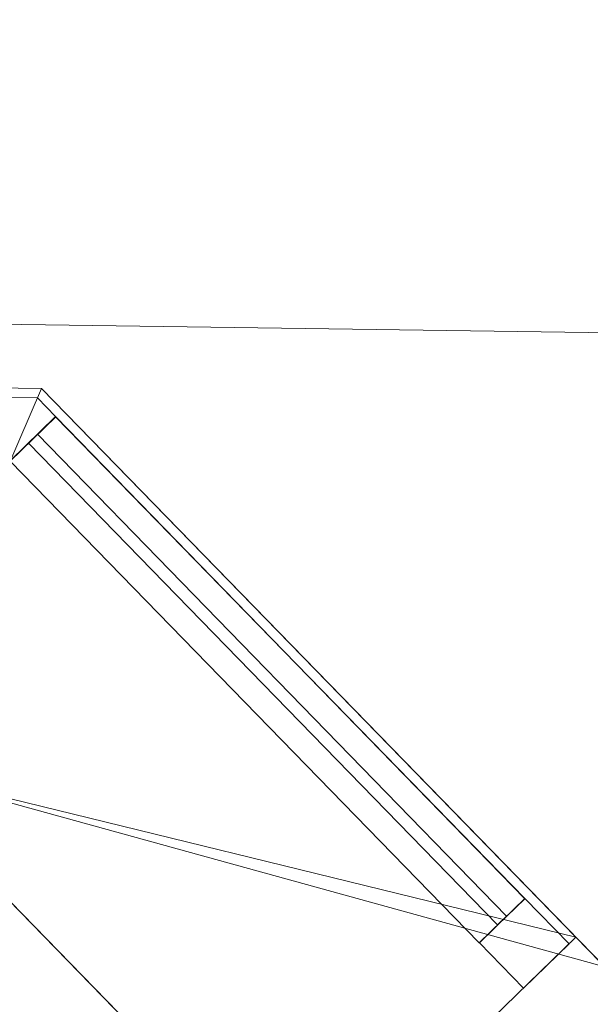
# Model space of a CAD drawing. Header units: millimetres. Extents: x -430348 to -225823, y -86243 to 5084.
# Tile 463 of 656: x -395630 to -395180, y 2611 to 3387. Entities that reach past the tile are written whole.
import ezdxf

# ---------------------------------------------------------------- set-up
doc = ezdxf.new("R2010")
doc.units = ezdxf.units.MM
for name, color, linetype, lineweight in [('A-GLAZ-CURT', 52, 'Continuous', 9), ('A-GLAZ-CWMG', 51, 'Continuous', 9), ('A-ROOF', 132, 'Continuous', 9), ('A-WALL', 113, 'Continuous', 9)]:
    doc.layers.add(name, color=color, linetype=linetype, lineweight=lineweight)

# ---------------------------------------------------------------- blocks, each defined once
blk = doc.blocks.new('Quad Corner Mullion - Quad Mullion 1-518392-_3D_ Copy 1')
at = {"layer": 'A-GLAZ-CWMG'}
mesh = blk.add_polyface(dxfattribs=at)
corners = [(25, 10.36), (10.36, 25), (-10.36, 25), (-10.36, -25)]
mesh.append_faces([[corners[k] for k in face] for face in [(0, 1, 2, 3)]])
mesh = blk.add_polyface(dxfattribs=at)
corners = [(-10.36, 25), (10.36, 25), (10.36, 25, -350), (-10.36, 25, -350)]
mesh.append_faces([[corners[k] for k in face] for face in [(3, 0, 1, 2)]])
mesh = blk.add_polyface(dxfattribs=at)
corners = [(-10.36, -25), (-10.36, 25), (-10.36, 25, -350), (-10.36, -25, -350)]
mesh.append_faces([[corners[k] for k in face] for face in [(3, 0, 1, 2)]])
mesh = blk.add_polyface(dxfattribs=at)
corners = [(10.36, 25), (25, 10.36), (25, 10.36, -350), (10.36, 25, -350)]
mesh.append_faces([[corners[k] for k in face] for face in [(3, 0, 1, 2)]])
mesh = blk.add_polyface(dxfattribs=at)
corners = [(25, 10.36), (-10.36, -25), (-10.36, -25, -350), (25, 10.36, -350)]
mesh.append_faces([[corners[k] for k in face] for face in [(3, 0, 1, 2)]])
blk = doc.blocks.new('System Panel - Glazed-518385-_3D_ Copy 1')
at = {"layer": 'A-GLAZ-CURT', "transparency": 33554471}
mesh = blk.add_polyface(dxfattribs=at)
corners = [(-265.04, 5), (-265.04, 5, 1025), (265.04, 5, 1025), (265.04, 5)]
mesh.append_faces([[corners[k] for k in face] for face in [(2, 3, 0, 1)]])
mesh = blk.add_polyface(dxfattribs=at)
corners = [(265.04, -5), (-265.04, -5), (-265.04, 5), (265.04, 5)]
mesh.append_faces([[corners[k] for k in face] for face in [(0, 1, 2, 3)]])
mesh = blk.add_polyface(dxfattribs=at)
corners = [(-265.04, -5, 1025), (265.04, -5, 1025), (265.04, 5, 1025), (-265.04, 5, 1025)]
mesh.append_faces([[corners[k] for k in face] for face in [(3, 0, 1, 2)]])
mesh = blk.add_polyface(dxfattribs=at)
corners = [(-265.04, -5), (-265.04, -5, 1025), (-265.04, 5, 1025), (-265.04, 5)]
mesh.append_faces([[corners[k] for k in face] for face in [(0, 1, 2, 3)]])
mesh = blk.add_polyface(dxfattribs=at)
corners = [(265.04, -5, 1025), (265.04, -5), (265.04, 5), (265.04, 5, 1025)]
mesh.append_faces([[corners[k] for k in face] for face in [(0, 1, 2, 3)]])
mesh = blk.add_polyface(dxfattribs=at)
corners = [(-265.04, -5), (265.04, -5), (265.04, -5, 1025), (-265.04, -5, 1025)]
mesh.append_faces([[corners[k] for k in face] for face in [(2, 3, 0, 1)]])
blk = doc.blocks.new('Rectangular Mullion - 50mm x 50mm-263558-_3D_ Copy 1')
at = {"layer": 'A-GLAZ-CWMG'}
mesh = blk.add_polyface(dxfattribs=at)
corners = [(0, 25), (-50, 25), (-50, -25), (0, -25)]
mesh.append_faces([[corners[k] for k in face] for face in [(2, 3, 0, 1)]])
mesh = blk.add_polyface(dxfattribs=at)
corners = [(-50, 25), (0, 25), (0, 25, -350), (-50, 25, -350)]
mesh.append_faces([[corners[k] for k in face] for face in [(3, 0, 1, 2)]])
mesh = blk.add_polyface(dxfattribs=at)
corners = [(-50, -25), (-50, 25), (-50, 25, -350), (-50, -25, -350)]
mesh.append_faces([[corners[k] for k in face] for face in [(3, 0, 1, 2)]])
mesh = blk.add_polyface(dxfattribs=at)
corners = [(0, 25), (0, -25), (0, -25, -350), (0, 25, -350)]
mesh.append_faces([[corners[k] for k in face] for face in [(3, 0, 1, 2)]])
mesh = blk.add_polyface(dxfattribs=at)
corners = [(0, -25), (-50, -25), (-50, -25, -350), (0, -25, -350)]
mesh.append_faces([[corners[k] for k in face] for face in [(3, 0, 1, 2)]])
blk = doc.blocks.new('Rectangular Mullion - 50mm x 50mm-288379-_3D_ Copy 1')
at = {"layer": 'A-GLAZ-CWMG'}
mesh = blk.add_polyface(dxfattribs=at)
corners = [(0, 25), (-50, 25), (-50, -25), (0, -25)]
mesh.append_faces([[corners[k] for k in face] for face in [(2, 3, 0, 1)]])
mesh = blk.add_polyface(dxfattribs=at)
corners = [(0, 25, -530), (0, -25, -530), (-50, -25, -530), (-50, 25, -530)]
mesh.append_faces([[corners[k] for k in face] for face in [(0, 1, 2, 3)]])
mesh = blk.add_polyface(dxfattribs=at)
corners = [(-50, 25), (0, 25), (0, 25, -530), (-50, 25, -530)]
mesh.append_faces([[corners[k] for k in face] for face in [(3, 0, 1, 2)]])
mesh = blk.add_polyface(dxfattribs=at)
corners = [(-50, -25), (-50, 25), (-50, 25, -530), (-50, -25, -530)]
mesh.append_faces([[corners[k] for k in face] for face in [(3, 0, 1, 2)]])
mesh = blk.add_polyface(dxfattribs=at)
corners = [(0, 25), (0, -25), (0, -25, -530), (0, 25, -530)]
mesh.append_faces([[corners[k] for k in face] for face in [(3, 0, 1, 2)]])
mesh = blk.add_polyface(dxfattribs=at)
corners = [(0, -25), (-50, -25), (-50, -25, -530), (0, -25, -530)]
mesh.append_faces([[corners[k] for k in face] for face in [(3, 0, 1, 2)]])
blk = doc.blocks.new('Rectangular Mullion - 50mm x 50mm-288378-_3D_ Copy 1')
at = {"layer": 'A-GLAZ-CWMG'}
mesh = blk.add_polyface(dxfattribs=at)
corners = [(0, 25), (-50, 25), (-50, -25), (0, -25)]
mesh.append_faces([[corners[k] for k in face] for face in [(2, 3, 0, 1)]])
mesh = blk.add_polyface(dxfattribs=at)
corners = [(0, 25, -530), (0, -25, -530), (-50, -25, -530), (-50, 25, -530)]
mesh.append_faces([[corners[k] for k in face] for face in [(0, 1, 2, 3)]])
mesh = blk.add_polyface(dxfattribs=at)
corners = [(-50, 25), (0, 25), (0, 25, -530), (-50, 25, -530)]
mesh.append_faces([[corners[k] for k in face] for face in [(3, 0, 1, 2)]])
mesh = blk.add_polyface(dxfattribs=at)
corners = [(-50, -25), (-50, 25), (-50, 25, -530), (-50, -25, -530)]
mesh.append_faces([[corners[k] for k in face] for face in [(3, 0, 1, 2)]])
mesh = blk.add_polyface(dxfattribs=at)
corners = [(0, 25), (0, -25), (0, -25, -530), (0, 25, -530)]
mesh.append_faces([[corners[k] for k in face] for face in [(3, 0, 1, 2)]])
mesh = blk.add_polyface(dxfattribs=at)
corners = [(0, -25), (-50, -25), (-50, -25, -530), (0, -25, -530)]
mesh.append_faces([[corners[k] for k in face] for face in [(3, 0, 1, 2)]])
blk = doc.blocks.new('System Panel - Glazed-518389-_3D_ Copy 1')
at = {"layer": 'A-GLAZ-CURT', "transparency": 33554471}
mesh = blk.add_polyface(dxfattribs=at)
corners = [(-265.04, 5), (-265.04, 5, 1075), (265.04, 5, 1075), (265.04, 5)]
mesh.append_faces([[corners[k] for k in face] for face in [(2, 3, 0, 1)]])
mesh = blk.add_polyface(dxfattribs=at)
corners = [(265.04, -5), (-265.04, -5), (-265.04, 5), (265.04, 5)]
mesh.append_faces([[corners[k] for k in face] for face in [(0, 1, 2, 3)]])
mesh = blk.add_polyface(dxfattribs=at)
corners = [(-265.04, -5, 1075), (265.04, -5, 1075), (265.04, 5, 1075), (-265.04, 5, 1075)]
mesh.append_faces([[corners[k] for k in face] for face in [(3, 0, 1, 2)]])
mesh = blk.add_polyface(dxfattribs=at)
corners = [(-265.04, -5), (-265.04, -5, 1075), (-265.04, 5, 1075), (-265.04, 5)]
mesh.append_faces([[corners[k] for k in face] for face in [(0, 1, 2, 3)]])
mesh = blk.add_polyface(dxfattribs=at)
corners = [(265.04, -5, 1075), (265.04, -5), (265.04, 5), (265.04, 5, 1075)]
mesh.append_faces([[corners[k] for k in face] for face in [(0, 1, 2, 3)]])
mesh = blk.add_polyface(dxfattribs=at)
corners = [(-265.04, -5), (265.04, -5), (265.04, -5, 1075), (-265.04, -5, 1075)]
mesh.append_faces([[corners[k] for k in face] for face in [(2, 3, 0, 1)]])
blk = doc.blocks.new('System Panel - Glazed-518396-_3D_ Copy 1')
at = {"layer": 'A-GLAZ-CURT', "transparency": 33554471}
mesh = blk.add_polyface(dxfattribs=at)
corners = [(-265.04, 5), (-265.04, 5, 275), (265.04, 5, 275), (265.04, 5)]
mesh.append_faces([[corners[k] for k in face] for face in [(2, 3, 0, 1)]])
mesh = blk.add_polyface(dxfattribs=at)
corners = [(265.04, -5), (-265.04, -5), (-265.04, 5), (265.04, 5)]
mesh.append_faces([[corners[k] for k in face] for face in [(0, 1, 2, 3)]])
mesh = blk.add_polyface(dxfattribs=at)
corners = [(-265.04, -5, 275), (265.04, -5, 275), (265.04, 5, 275), (-265.04, 5, 275)]
mesh.append_faces([[corners[k] for k in face] for face in [(3, 0, 1, 2)]])
mesh = blk.add_polyface(dxfattribs=at)
corners = [(-265.04, -5), (-265.04, -5, 275), (-265.04, 5, 275), (-265.04, 5)]
mesh.append_faces([[corners[k] for k in face] for face in [(0, 1, 2, 3)]])
mesh = blk.add_polyface(dxfattribs=at)
corners = [(265.04, -5, 275), (265.04, -5), (265.04, 5), (265.04, 5, 275)]
mesh.append_faces([[corners[k] for k in face] for face in [(0, 1, 2, 3)]])
mesh = blk.add_polyface(dxfattribs=at)
corners = [(-265.04, -5), (265.04, -5), (265.04, -5, 275), (-265.04, -5, 275)]
mesh.append_faces([[corners[k] for k in face] for face in [(2, 3, 0, 1)]])
blk = doc.blocks.new('Rectangular Mullion - 50mm x 50mm-518397-_3D_ Copy 1')
at = {"layer": 'A-GLAZ-CWMG'}
mesh = blk.add_polyface(dxfattribs=at)
corners = [(0, 25, -1100), (0, -25, -1100), (-50, -25, -1100), (-50, 25, -1100)]
mesh.append_faces([[corners[k] for k in face] for face in [(0, 1, 2, 3)]])
mesh = blk.add_polyface(dxfattribs=at)
corners = [(-50, 25), (0, 25), (0, 25, -1100), (-50, 25, -1100)]
mesh.append_faces([[corners[k] for k in face] for face in [(0, 1, 2, 3)]])
mesh = blk.add_polyface(dxfattribs=at)
corners = [(-50, -25), (-50, 25), (-50, 25, -1100), (-50, -25, -1100)]
mesh.append_faces([[corners[k] for k in face] for face in [(0, 1, 2, 3)]])
mesh = blk.add_polyface(dxfattribs=at)
corners = [(0, 25), (0, -25), (0, -25, -1100), (0, 25, -1100)]
mesh.append_faces([[corners[k] for k in face] for face in [(0, 1, 2, 3)]])
mesh = blk.add_polyface(dxfattribs=at)
corners = [(0, -25), (-50, -25), (-50, -25, -1100), (0, -25, -1100)]
mesh.append_faces([[corners[k] for k in face] for face in [(0, 1, 2, 3)]])
blk = doc.blocks.new('Quad Corner Mullion - Quad Mullion 1-518399-_3D_ Copy 1')
at = {"layer": 'A-GLAZ-CWMG'}
mesh = blk.add_polyface(dxfattribs=at)
corners = [(25, 10.36, -1100), (-10.36, -25, -1100), (-10.36, 25, -1100), (10.36, 25, -1100)]
mesh.append_faces([[corners[k] for k in face] for face in [(3, 0, 1, 2)]])
mesh = blk.add_polyface(dxfattribs=at)
corners = [(-10.36, 25), (10.36, 25), (10.36, 25, -1100), (-10.36, 25, -1100)]
mesh.append_faces([[corners[k] for k in face] for face in [(0, 1, 2, 3)]])
mesh = blk.add_polyface(dxfattribs=at)
corners = [(-10.36, -25), (-10.36, 25), (-10.36, 25, -1100), (-10.36, -25, -1100)]
mesh.append_faces([[corners[k] for k in face] for face in [(0, 1, 2, 3)]])
mesh = blk.add_polyface(dxfattribs=at)
corners = [(10.36, 25), (25, 10.36), (25, 10.36, -1100), (10.36, 25, -1100)]
mesh.append_faces([[corners[k] for k in face] for face in [(0, 1, 2, 3)]])
mesh = blk.add_polyface(dxfattribs=at)
corners = [(25, 10.36), (-10.36, -25), (-10.36, -25, -1100), (25, 10.36, -1100)]
mesh.append_faces([[corners[k] for k in face] for face in [(0, 1, 2, 3)]])
blk = doc.blocks.new('Quad Corner Mullion - Quad Mullion 1-518402-_3D_ Copy 1')
at = {"layer": 'A-GLAZ-CWMG'}
mesh = blk.add_polyface(dxfattribs=at)
corners = [(25, 10.36, -1150), (-10.36, -25, -1150), (-10.36, 25, -1150), (10.36, 25, -1150)]
mesh.append_faces([[corners[k] for k in face] for face in [(2, 3, 0, 1)]])
mesh = blk.add_polyface(dxfattribs=at)
corners = [(-10.36, 25), (10.36, 25), (10.36, 25, -1150), (-10.36, 25, -1150)]
mesh.append_faces([[corners[k] for k in face] for face in [(0, 1, 2, 3)]])
mesh = blk.add_polyface(dxfattribs=at)
corners = [(-10.36, -25), (-10.36, 25), (-10.36, 25, -1150), (-10.36, -25, -1150)]
mesh.append_faces([[corners[k] for k in face] for face in [(0, 1, 2, 3)]])
mesh = blk.add_polyface(dxfattribs=at)
corners = [(10.36, 25), (25, 10.36), (25, 10.36, -1150), (10.36, 25, -1150)]
mesh.append_faces([[corners[k] for k in face] for face in [(0, 1, 2, 3)]])
mesh = blk.add_polyface(dxfattribs=at)
corners = [(25, 10.36), (-10.36, -25), (-10.36, -25, -1150), (25, 10.36, -1150)]
mesh.append_faces([[corners[k] for k in face] for face in [(0, 1, 2, 3)]])
blk = doc.blocks.new('Rectangular Mullion - 50mm x 50mm-518401-_3D_ Copy 1')
at = {"layer": 'A-GLAZ-CWMG'}
mesh = blk.add_polyface(dxfattribs=at)
corners = [(0, 25, -1150), (0, -25, -1150), (-50, -25, -1150), (-50, 25, -1150)]
mesh.append_faces([[corners[k] for k in face] for face in [(0, 1, 2, 3)]])
mesh = blk.add_polyface(dxfattribs=at)
corners = [(-50, 25), (0, 25), (0, 25, -1150), (-50, 25, -1150)]
mesh.append_faces([[corners[k] for k in face] for face in [(0, 1, 2, 3)]])
mesh = blk.add_polyface(dxfattribs=at)
corners = [(-50, -25), (-50, 25), (-50, 25, -1150), (-50, -25, -1150)]
mesh.append_faces([[corners[k] for k in face] for face in [(0, 1, 2, 3)]])
mesh = blk.add_polyface(dxfattribs=at)
corners = [(0, 25), (0, -25), (0, -25, -1150), (0, 25, -1150)]
mesh.append_faces([[corners[k] for k in face] for face in [(0, 1, 2, 3)]])
mesh = blk.add_polyface(dxfattribs=at)
corners = [(0, -25), (-50, -25), (-50, -25, -1150), (0, -25, -1150)]
mesh.append_faces([[corners[k] for k in face] for face in [(0, 1, 2, 3)]])
blk = doc.blocks.new('Rectangular Mullion - 50mm x 50mm-505688-_3D_ Copy 1')
at = {"layer": 'A-GLAZ-CWMG'}
mesh = blk.add_polyface(dxfattribs=at)
corners = [(25, 25), (-25, 25), (-25, -25), (25, -25)]
mesh.append_faces([[corners[k] for k in face] for face in [(2, 3, 0, 1)]])
mesh = blk.add_polyface(dxfattribs=at)
corners = [(25, 25, -530), (25, -25, -530), (-25, -25, -530), (-25, 25, -530)]
mesh.append_faces([[corners[k] for k in face] for face in [(0, 1, 2, 3)]])
mesh = blk.add_polyface(dxfattribs=at)
corners = [(-25, 25), (25, 25), (25, 25, -530), (-25, 25, -530)]
mesh.append_faces([[corners[k] for k in face] for face in [(0, 1, 2, 3)]])
mesh = blk.add_polyface(dxfattribs=at)
corners = [(-25, -25), (-25, 25), (-25, 25, -530), (-25, -25, -530)]
mesh.append_faces([[corners[k] for k in face] for face in [(0, 1, 2, 3)]])
mesh = blk.add_polyface(dxfattribs=at)
corners = [(25, 25), (25, -25), (25, -25, -530), (25, 25, -530)]
mesh.append_faces([[corners[k] for k in face] for face in [(0, 1, 2, 3)]])
mesh = blk.add_polyface(dxfattribs=at)
corners = [(25, -25), (-25, -25), (-25, -25, -530), (25, -25, -530)]
mesh.append_faces([[corners[k] for k in face] for face in [(0, 1, 2, 3)]])

msp = doc.modelspace()

# ---------------------------------------------------------------- block references
at = {"layer": 'A-GLAZ-CURT', "transparency": 33554471, "rotation": 134.2073261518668}
for name, p in [('System Panel - Glazed-518385-_3D_ Copy 1', (-395434.57, 2866.83, 61697.61)), ('System Panel - Glazed-518389-_3D_ Copy 1', (-395434.57, 2866.83, 59247.61)), ('System Panel - Glazed-518396-_3D_ Copy 1', (-395434.57, 2866.83, 62772.61)), ('System Panel - Glazed-518396-_3D_ Copy 1', (-395434.57, 2866.83, 60372.61))]:
    msp.add_blockref(name, p, dxfattribs=at)
at = {"layer": 'A-GLAZ-CWMG'}
for name, p, rotation in [('Quad Corner Mullion - Quad Mullion 1-518392-_3D_ Copy 1', (-395626.6, 3064.24, 63097.61), 359.2073261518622), ('Quad Corner Mullion - Quad Mullion 1-518392-_3D_ Copy 1', (-395626.6, 3064.24, 60697.61), 359.2073261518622), ('Quad Corner Mullion - Quad Mullion 1-518399-_3D_ Copy 1', (-395626.6, 3064.24, 62747.61), 359.2073261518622), ('Quad Corner Mullion - Quad Mullion 1-518402-_3D_ Copy 1', (-395626.6, 3064.24, 60347.61), 359.2073261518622), ('Rectangular Mullion - 50mm x 50mm-263558-_3D_ Copy 1', (-395214.91, 2641.01, 63097.61), 314.2073261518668), ('Rectangular Mullion - 50mm x 50mm-263558-_3D_ Copy 1', (-395214.91, 2641.01, 60697.61), 314.2073261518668), ('Rectangular Mullion - 50mm x 50mm-518397-_3D_ Copy 1', (-395214.91, 2641.01, 62747.61), 314.2073261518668), ('Rectangular Mullion - 50mm x 50mm-518401-_3D_ Copy 1', (-395214.91, 2641.01, 60347.61), 314.2073261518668)]:
    msp.add_blockref(name, p, dxfattribs=dict(at, rotation=rotation))
at = {"layer": 'A-GLAZ-CWMG', "extrusion": (-0.697257, 0.716821, 0), "rotation": 90}
for name, p in [('Rectangular Mullion - 50mm x 50mm-288379-_3D_ Copy 1', (281457.07, 63097.61, 278039.48)), ('Rectangular Mullion - 50mm x 50mm-288379-_3D_ Copy 1', (281457.07, 60697.61, 278039.48)), ('Rectangular Mullion - 50mm x 50mm-505688-_3D_ Copy 1', (281457.07, 60347.61, 278039.48)), ('Rectangular Mullion - 50mm x 50mm-505688-_3D_ Copy 1', (281457.07, 62747.61, 278039.48))]:
    msp.add_blockref(name, p, dxfattribs=at)
at = {"layer": 'A-GLAZ-CWMG', "extrusion": (0.697257, -0.716821, 0), "rotation": 270}
for p in [(-281457.07, 61647.61, -277509.4), (-281457.07, 59197.61, -277509.4)]:
    msp.add_blockref('Rectangular Mullion - 50mm x 50mm-288378-_3D_ Copy 1', p, dxfattribs=at)

# ---------------------------------------------------------------- meshes
at = {"layer": 'A-ROOF'}
mesh = msp.add_polyface(dxfattribs=at)
corners = [(-388312.69, 3045.56, 63197.61), (-388312.69, 3045.56, 63097.61), (-413010.33, 3387.27, 63097.61), (-413010.33, 3387.27, 63197.61)]
mesh.append_faces([[corners[k] for k in face] for face in [(0, 1, 2, 3)]])
mesh = msp.add_polyface(dxfattribs=at)
corners = [(-388312.69, 3045.56, 63197.61), (-413010.33, 3387.27, 63197.61), (-409560.12, -235.81, 65647.61), (-407359.22, -266.26, 65647.61), (-407350.62, 355.44, 65221.51), (-406510.7, 343.82, 65221.51), (-406519.3, -277.88, 65647.61), (-394940.41, -438.09, 65647.61), (-394931.81, 183.62, 65221.51), (-394151.88, 172.83, 65221.51), (-394160.48, -448.88, 65647.61), (-391961.81, -479.3, 65647.61)]
mesh.append_faces([[corners[k] for k in face] for face in [(4, 1, 2, 3)]], dxfattribs={"vtx0": -1})
mesh.append_faces([[corners[k] for k in face] for face in [(1, 4, 5, 8)]], dxfattribs={"vtx0": -1, "vtx2": -1, "vtx3": -1})
mesh.append_faces([[corners[k] for k in face] for face in [(11, 0, 9, 10)]], dxfattribs={"vtx1": -1})
mesh.append_faces([[corners[k] for k in face] for face in [(8, 9, 0, 1)]], dxfattribs={"vtx1": -1, "vtx3": -1})
mesh.append_faces([[corners[k] for k in face] for face in [(6, 7, 8, 5)]], dxfattribs={"vtx2": -1})
mesh = msp.add_polyface(dxfattribs=at)
corners = [(-413010.33, 3387.27, 63097.61), (-388312.69, 3045.56, 63097.61), (-391961.81, -479.3, 65547.61), (-394160.48, -448.88, 65547.61), (-394151.88, 172.83, 65121.51), (-394931.81, 183.62, 65121.51), (-394940.41, -438.09, 65547.61), (-406519.3, -277.88, 65547.61), (-406510.7, 343.82, 65121.51), (-407350.62, 355.44, 65121.51), (-407359.22, -266.26, 65547.61), (-409560.12, -235.81, 65547.61)]
mesh.append_faces([[corners[k] for k in face] for face in [(4, 1, 2, 3)]], dxfattribs={"vtx0": -1})
mesh.append_faces([[corners[k] for k in face] for face in [(1, 4, 5, 0)]], dxfattribs={"vtx0": -1, "vtx2": -1})
mesh.append_faces([[corners[k] for k in face] for face in [(11, 0, 9, 10)]], dxfattribs={"vtx1": -1})
mesh.append_faces([[corners[k] for k in face] for face in [(8, 9, 0, 5)]], dxfattribs={"vtx1": -1, "vtx2": -1, "vtx3": -1})
mesh.append_faces([[corners[k] for k in face] for face in [(5, 6, 7, 8)]], dxfattribs={"vtx3": -1})
at = {"layer": 'A-WALL'}
mesh = msp.add_polyface(dxfattribs=at)
corners = [(-396036.91, 3102.42, 58197.61), (-395741.09, 2798.3, 58197.61), (-395297.36, 2342.12, 58197.61), (-395297.36, 2342.12, 63645.87), (-395741.09, 2798.3, 63337.47), (-396036.91, 3102.42, 63131.88), (-396036.91, 3102.42, 63097.61), (-395741.09, 2798.3, 63097.61), (-395406.66, 2454.49, 63097.61), (-395406.66, 2454.49, 61647.61), (-395741.09, 2798.3, 61647.61), (-396036.91, 3102.42, 61647.61), (-396036.91, 3102.42, 60697.61), (-395741.09, 2798.3, 60697.61), (-395406.66, 2454.49, 60697.61), (-395406.66, 2454.49, 59197.61), (-395741.09, 2798.3, 59197.61), (-396036.91, 3102.42, 59197.61)]
mesh.append_faces([[corners[k] for k in face] for face in [(13, 11, 12)]], dxfattribs={"vtx0": -1})
mesh.append_faces([[corners[k] for k in face] for face in [(4, 7, 8, 3)]], dxfattribs={"vtx0": -1, "vtx2": -1})
mesh.append_faces([[corners[k] for k in face] for face in [(3, 8, 9, 14)]], dxfattribs={"vtx0": -1, "vtx2": -1, "vtx3": -1})
mesh.append_faces([[corners[k] for k in face] for face in [(13, 9, 10, 11)]], dxfattribs={"vtx0": -1, "vtx3": -1})
mesh.append_faces([[corners[k] for k in face] for face in [(13, 14, 9)]], dxfattribs={"vtx1": -1, "vtx2": -1})
mesh.append_faces([[corners[k] for k in face] for face in [(14, 15, 2, 3), (15, 16, 1, 2)]], dxfattribs={"vtx1": -1, "vtx3": -1})
mesh.append_faces([[corners[k] for k in face] for face in [(17, 0, 1, 16), (5, 6, 7, 4)]], dxfattribs={"vtx2": -1})
mesh = msp.add_polyface(dxfattribs=at)
corners = [(-395612.69, 3096.55, 58197.61), (-395168.95, 2640.37, 58197.61), (-394873.13, 2336.25, 58197.61), (-395297.36, 2342.12, 58197.61), (-395741.09, 2798.3, 58197.61), (-396036.91, 3102.42, 58197.61)]
mesh.append_faces([[corners[k] for k in face] for face in [(0, 1, 4, 5)]], dxfattribs={"vtx1": -1})
mesh.append_faces([[corners[k] for k in face] for face in [(1, 2, 3, 4)]], dxfattribs={"vtx3": -1})
mesh = msp.add_polyface(dxfattribs=at)
corners = [(-395612.69, 3096.55, 58197.61), (-396036.91, 3102.42, 58197.61), (-396036.91, 3102.42, 59197.61), (-395612.69, 3096.55, 59197.61), (-395612.69, 3096.55, 61647.61), (-395612.69, 3096.55, 60697.61), (-396036.91, 3102.42, 60697.61), (-396036.91, 3102.42, 61647.61), (-396036.91, 3102.42, 63131.88), (-395612.69, 3096.55, 63131.88), (-395612.69, 3096.55, 63097.61), (-396036.91, 3102.42, 63097.61)]
mesh.append_faces([[corners[k] for k in face] for face in [(3, 0, 1, 2), (4, 5, 6, 7), (8, 9, 10, 11)]])
mesh = msp.add_polyface(dxfattribs=at)
corners = [(-395191.61, 2663.67, 63097.61), (-395406.66, 2454.49, 63097.61), (-395741.09, 2798.3, 63097.61), (-396036.91, 3102.42, 63097.61), (-395612.69, 3096.55, 63097.61)]
mesh.append_faces([[corners[k] for k in face] for face in [(2, 4, 0, 1)]], dxfattribs={"vtx0": -1})
mesh.append_faces([[corners[k] for k in face] for face in [(3, 4, 2)]], dxfattribs={"vtx1": -1})
mesh = msp.add_polyface(dxfattribs=at)
corners = [(-395406.66, 2454.49, 61647.61), (-395191.61, 2663.67, 61647.61), (-395612.69, 3096.55, 61647.61), (-396036.91, 3102.42, 61647.61), (-395741.09, 2798.3, 61647.61)]
mesh.append_faces([[corners[k] for k in face] for face in [(4, 1, 2, 3)]], dxfattribs={"vtx0": -1})
mesh.append_faces([[corners[k] for k in face] for face in [(0, 1, 4)]], dxfattribs={"vtx1": -1})
mesh = msp.add_polyface(dxfattribs=at)
corners = [(-395191.61, 2663.67, 60697.61), (-395406.66, 2454.49, 60697.61), (-395741.09, 2798.3, 60697.61), (-396036.91, 3102.42, 60697.61), (-395612.69, 3096.55, 60697.61)]
mesh.append_faces([[corners[k] for k in face] for face in [(2, 4, 0, 1)]], dxfattribs={"vtx0": -1})
mesh.append_faces([[corners[k] for k in face] for face in [(3, 4, 2)]], dxfattribs={"vtx1": -1})
mesh = msp.add_polyface(dxfattribs=at)
corners = [(-395406.66, 2454.49, 59197.61), (-395191.61, 2663.67, 59197.61), (-395612.69, 3096.55, 59197.61), (-396036.91, 3102.42, 59197.61), (-395741.09, 2798.3, 59197.61)]
mesh.append_faces([[corners[k] for k in face] for face in [(4, 1, 2, 3)]], dxfattribs={"vtx0": -1})
mesh.append_faces([[corners[k] for k in face] for face in [(0, 1, 4)]], dxfattribs={"vtx1": -1})
mesh = msp.add_polyface(dxfattribs=at)
corners = [(-394873.13, 2336.25, 63645.87), (-395168.95, 2640.37, 63440.27), (-395612.69, 3096.55, 63131.88), (-396036.91, 3102.42, 63131.88), (-395741.09, 2798.3, 63337.47), (-395297.36, 2342.12, 63645.87)]
mesh.append_faces([[corners[k] for k in face] for face in [(5, 0, 1, 4), (2, 3, 4, 1)]], dxfattribs={"vtx2": -1})
mesh = msp.add_polyface(dxfattribs=at)
corners = [(-394873.13, 2336.25, 58197.61), (-395168.95, 2640.37, 58197.61), (-395612.69, 3096.55, 58197.61), (-395612.69, 3096.55, 59197.61), (-395191.61, 2663.67, 59197.61), (-395191.61, 2663.67, 60697.61), (-395612.69, 3096.55, 60697.61), (-395612.69, 3096.55, 61647.61), (-395191.61, 2663.67, 61647.61), (-395191.61, 2663.67, 63097.61), (-395612.69, 3096.55, 63097.61), (-395612.69, 3096.55, 63131.88), (-395168.95, 2640.37, 63440.27), (-394873.13, 2336.25, 63645.87)]
mesh.append_faces([[corners[k] for k in face] for face in [(9, 12, 13, 8), (0, 4, 5)]], dxfattribs={"vtx0": -1, "vtx2": -1})
mesh.append_faces([[corners[k] for k in face] for face in [(4, 0, 1, 2)]], dxfattribs={"vtx0": -1, "vtx3": -1})
mesh.append_faces([[corners[k] for k in face] for face in [(11, 12, 9, 10), (3, 4, 2)]], dxfattribs={"vtx1": -1})
mesh.append_faces([[corners[k] for k in face] for face in [(13, 0, 5, 8)]], dxfattribs={"vtx1": -1, "vtx2": -1, "vtx3": -1})
mesh.append_faces([[corners[k] for k in face] for face in [(5, 6, 7, 8)]], dxfattribs={"vtx3": -1})
mesh = msp.add_polyface(dxfattribs=at)
corners = [(-395406.66, 2454.49, 63097.61), (-395191.61, 2663.67, 63097.61), (-395191.61, 2663.67, 61647.61), (-395406.66, 2454.49, 61647.61)]
mesh.append_faces([[corners[k] for k in face] for face in [(2, 3, 0, 1)]])
mesh = msp.add_polyface(dxfattribs=at)
corners = [(-395191.61, 2663.67, 59197.61), (-395406.66, 2454.49, 59197.61), (-395406.66, 2454.49, 60697.61), (-395191.61, 2663.67, 60697.61)]
mesh.append_faces([[corners[k] for k in face] for face in [(0, 1, 2, 3)]])

doc.saveas('drawing.dxf')
